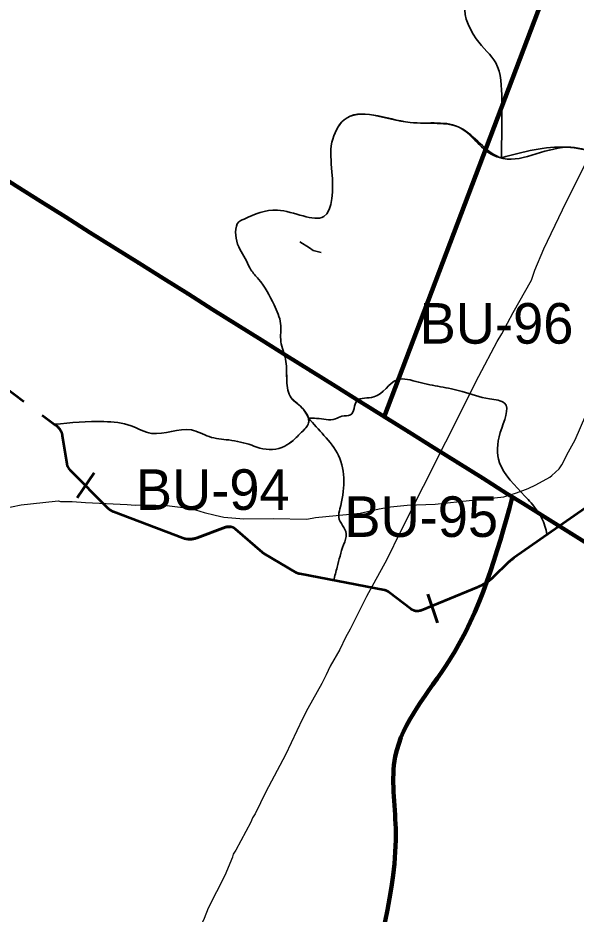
# Model space of a CAD drawing. Extents: x 553962 to 842807, y 8883888 to 9032388.
# Drawn here: x 681368 to 686873, y 8939787 to 8948619 of the extents above; entities that cross this region are included whole.
import ezdxf

# ---------------------------------------------------------------- set-up
doc = ezdxf.new("R2010")
doc.units = 0
doc.header["$LTSCALE"] = 150
doc.linetypes.add('MEDIUM_DASHED', pattern=[4.5, 3, -1.5])
for name, color, linetype, lineweight in [('12', 7, 'Continuous', 25), ('20', 7, 'Continuous', 35), ('40', 7, 'Continuous', 60), ('60', 7, 'Continuous', 53), ('9', 7, 'Continuous', 90)]:
    doc.layers.add(name, color=color, linetype=linetype, lineweight=lineweight)

msp = doc.modelspace()

# ---------------------------------------------------------------- linework, layer by layer
at = {"layer": '12'}
for points in [[(685809.3, 8944882.1), (685913.1, 8945087.1), (686095.5, 8945430.2), (686141.8, 8945504.8), (686252.8, 8945715.1), (686434, 8946034.8), (686467.2, 8946134), (686554.8, 8946343.8), (686737.9, 8946728.7), (686961.1, 8947176.1)], [(685809.3, 8944882.1), (685139.6, 8943558.4), (685005.6, 8943280), (684805.5, 8942915.9), (684644.9, 8942595.4), (684597.7, 8942511.3), (684542, 8942393.2), (684448.1, 8942230.3), (684406.6, 8942143.9)], [(686632.4, 8944109.5), (686706.9, 8944175.7), (686733.5, 8944212.7), (686797.1, 8944341.4), (686797.1, 8944341.4), (686864.1, 8944461.2), (686967.6, 8944704.2), (686991.7, 8944744.3), (687003, 8944773.3), (687008.1, 8944786.4)], [(685725.7, 8943852.8), (686160.2, 8943898), (686283.5, 8943937.1), (686401.8, 8943981.9), (686476.3, 8944017.2), (686614.4, 8944093.5), (686632.4, 8944109.5)], [(680796, 8943762.2), (681305.7, 8943800.9), (681399.5, 8943819.2), (681734.6, 8943857.4), (681767.5, 8943859.3)], [(681767.5, 8943859.3), (681788.2, 8943854.2), (681902.4, 8943853.7), (682033.6, 8943843.1), (682446.7, 8943821.8)], [(683315, 8943718.9), (683398.7, 8943699.1), (683596.8, 8943681.9), (683886, 8943685.3), (684218.5, 8943677), (684304.2, 8943696.4), (684743, 8943738.9), (684930.8, 8943779.8), (685043.9, 8943799), (685208.1, 8943815.7), (685482.8, 8943827.6), (685725.7, 8943852.8)], [(682446.7, 8943821.8), (682525.8, 8943817.7), (682619.5, 8943819.1), (682836.4, 8943811.9), (683075.7, 8943782.2), (683203.9, 8943745.3), (683315, 8943718.9)], [(684406.6, 8942143.9), (684365.6, 8942058.6), (684226.8, 8941813.7), (684226.8, 8941813.7), (684175, 8941710.1)], [(684175, 8941710.1), (684006.3, 8941354.9), (683811.8, 8940990.8), (683708.9, 8940774.6), (683683.4, 8940734.8), (683672.2, 8940709.1)], [(683672.2, 8940709.1), (683664.9, 8940692.3), (683518.7, 8940415.7), (683489.7, 8940375.6), (683483.7, 8940349.2)], [(683483.7, 8940349.2), (683483.6, 8940348.4), (683407.7, 8940165.2), (683245.4, 8939843.2), (683205.2, 8939743.2), (682941, 8939205.2)]]:
    msp.add_lwpolyline(points, dxfattribs=at)
at = {"layer": '20'}
for p, q in [((686140, 8947240.9), (686136.1, 8947237.9)), ((684234.6, 8944672.8), (684235.3, 8944673.1))]:
    msp.add_line(p, q, dxfattribs=at)
for points in [[(684150.1, 8946411.9), (684242.9, 8946353.6), (684280.3, 8946325.1), (684357.3, 8946306.4)], [(681805, 8944504.9), (681804.3, 8944508.3), (681803.7, 8944511.7), (681802.9, 8944515.1), (681802, 8944518.5), (681801.1, 8944521.8), (681800.1, 8944525.1), (681799, 8944528.4), (681797.9, 8944531.7), (681796.7, 8944534.9), (681795.3, 8944538.1), (681794, 8944541.3), (681792.5, 8944544.4), (681791, 8944547.6), (681789.4, 8944550.6), (681787.7, 8944553.7), (681786, 8944556.7), (681784.2, 8944559.6), (681782.3, 8944562.6), (681780.4, 8944565.4), (681778.4, 8944568.2), (681776.3, 8944571), (681774.2, 8944573.8), (681772, 8944576.4), (681769.7, 8944579.1), (681767.4, 8944581.6), (681765, 8944584.2), (681762.6, 8944586.6), (681760.1, 8944589), (681757.6, 8944591.4), (681740.1, 8944606.8), (681729, 8944613.6)], [(683464, 8943603.5), (683461.2, 8943603.9), (683458.4, 8943604.2), (683455.6, 8943604.4), (683452.7, 8943604.6), (683449.9, 8943604.7), (683447.1, 8943604.7), (683444.2, 8943604.6), (683441.4, 8943604.4), (683438.6, 8943604.2), (683435.8, 8943603.8), (683433, 8943603.4), (683430.2, 8943602.9), (683427.5, 8943602.4), (683424.7, 8943601.7), (683422, 8943601), (683419.2, 8943600.2), (683416.6, 8943599.3), (683413.9, 8943598.4), (683134.6, 8943494.3), (683131.2, 8943493.1), (683127.5, 8943491.8), (683123.7, 8943490.6), (683119.8, 8943489.5), (683116, 8943488.4), (683112.1, 8943487.4), (683108.2, 8943486.5), (683104.3, 8943485.7), (683100.3, 8943484.9), (683096.4, 8943484.3), (683092.5, 8943483.7), (683088.5, 8943483.2), (683084.5, 8943482.7), (683080.5, 8943482.4), (683076.5, 8943482.1), (683072.5, 8943481.9), (683068.5, 8943481.8), (683064.5, 8943481.8), (683060.5, 8943481.8), (683056.5, 8943481.9), (683052.6, 8943482.1), (683048.6, 8943482.4), (683044.6, 8943482.8), (683040.6, 8943483.2), (683036.6, 8943483.7), (683032.7, 8943484.3), (683028.7, 8943485), (683024.8, 8943485.8), (683020.9, 8943486.6), (683017, 8943487.5), (683013.1, 8943488.5), (683009.3, 8943489.6), (683005.5, 8943490.8), (683001.6, 8943492), (682997.9, 8943493.3), (682994.1, 8943494.7), (682309.9, 8943753), (682308.2, 8943753.6), (682305, 8943754.9), (682301.9, 8943756.3), (682298.7, 8943757.8), (682295.6, 8943759.3), (682292.5, 8943760.9), (682289.5, 8943762.5), (682286.5, 8943764.2), (682283.5, 8943766), (682280.6, 8943767.9), (682277.7, 8943769.8), (682274.9, 8943771.8), (682272.1, 8943773.9), (682269.4, 8943776), (682266.7, 8943778.2), (682264.1, 8943780.5), (682261.5, 8943782.8), (682259, 8943785.2), (682256.5, 8943787.6), (681878.4, 8944168.1), (681876.4, 8944170.1), (681874.5, 8944172.2), (681872.7, 8944174.3), (681870.9, 8944176.5), (681869.1, 8944178.8), (681867.5, 8944181.1), (681865.9, 8944183.4), (681864.4, 8944185.8), (681862.9, 8944188.2), (681861.5, 8944190.7), (681860.2, 8944193.2), (681859, 8944195.7), (681857.8, 8944198.3), (681856.7, 8944200.9), (681855.6, 8944203.5), (681854.7, 8944206.2), (681853.8, 8944208.9), (681853, 8944211.6), (681852.3, 8944214.3), (681851.6, 8944217.1), (681851.1, 8944219.8), (681850.6, 8944222.6), (681805.1, 8944504), (681805, 8944504.9)], [(687394.5, 8944095.8), (687392.8, 8944093.5), (687391, 8944091.3), (687389.2, 8944089.2), (687387.3, 8944087.1), (687385.3, 8944085.1), (687383.3, 8944083.1), (687381.2, 8944081.2), (687379.1, 8944079.3), (687376.9, 8944077.5), (687374.7, 8944075.8), (687372.4, 8944074.1), (687371.6, 8944073.6), (686588.2, 8943526.4), (686587.6, 8943525.9)], [(684480.9, 8943074.7), (684148.5, 8943138.4), (684145.8, 8943139), (684143, 8943139.6), (684140.3, 8943140.3), (684137.6, 8943141.1), (684134.9, 8943142), (684132.2, 8943143), (684129.6, 8943144), (684127, 8943145.1), (684124.4, 8943146.3), (684121.9, 8943147.5), (684119.4, 8943148.9), (684116.9, 8943150.2), (684116.8, 8943150.3), (683794.5, 8943339.1), (683792.1, 8943340.5), (683789.7, 8943342.1), (683787.4, 8943343.7), (683785.1, 8943345.3), (683782.9, 8943347), (683780.7, 8943348.8), (683779.5, 8943349.9), (683514.4, 8943580.2), (683512.2, 8943582), (683510, 8943583.8), (683507.8, 8943585.4), (683505.4, 8943587.1), (683503.1, 8943588.7), (683500.7, 8943590.2), (683498.2, 8943591.6), (683495.8, 8943592.9), (683493.3, 8943594.2), (683490.7, 8943595.5), (683488.1, 8943596.6), (683485.5, 8943597.7), (683482.9, 8943598.7), (683480.2, 8943599.6), (683477.5, 8943600.5), (683474.8, 8943601.2), (683472, 8943601.9), (683469.3, 8943602.6), (683466.5, 8943603.1), (683463.7, 8943603.6), (683460.9, 8943603.9), (683458.1, 8943604.2), (683455.3, 8943604.5), (683452.4, 8943604.6), (683449.6, 8943604.7), (683446.8, 8943604.7), (683444, 8943604.6), (683441.1, 8943604.4), (683438.3, 8943604.1), (683435.5, 8943603.8), (683432.7, 8943603.4), (683429.9, 8943602.9), (683427.2, 8943602.3), (683424.4, 8943601.7), (683421.7, 8943600.9), (683419, 8943600.1), (683416.3, 8943599.2), (683413.9, 8943598.4), (683134.6, 8943494.3), (683130.8, 8943493), (683127, 8943491.7), (683123.2, 8943490.5), (683119.4, 8943489.3), (683115.5, 8943488.3), (683111.6, 8943487.3), (683107.7, 8943486.4), (683103.8, 8943485.6), (683099.9, 8943484.9), (683095.9, 8943484.2), (683092, 8943483.6), (683088, 8943483.1), (683084, 8943482.7), (683080.1, 8943482.3), (683076.1, 8943482.1), (683072.1, 8943481.9), (683068.1, 8943481.8), (683064.1, 8943481.8), (683060.1, 8943481.8), (683056.1, 8943481.9), (683052.1, 8943482.2), (683048.1, 8943482.4), (683044.1, 8943482.8)], [(686585.1, 8943524.2), (686259.7, 8943297), (686254.5, 8943293.3), (686249.4, 8943289.6), (686244.4, 8943285.8), (686239.3, 8943282), (686234.4, 8943278.1), (686229.5, 8943274.1), (686224.6, 8943270.1), (686219.8, 8943266), (686215, 8943261.8), (686210.3, 8943257.6), (686205.6, 8943253.3), (686201, 8943249), (686196.5, 8943244.6), (686195.8, 8943244), (686062.9, 8943113.5), (686058.3, 8943109.1), (686053.7, 8943104.8), (686049.1, 8943100.5), (686044.4, 8943096.3), (686039.6, 8943092.1), (686034.8, 8943088), (686029.9, 8943083.9), (686025, 8943080), (686020.1, 8943076.1), (686015, 8943072.2), (686010, 8943068.4), (686004.9, 8943064.7), (685999.7, 8943061), (685994.5, 8943057.4), (685989.3, 8943053.9), (685984, 8943050.4), (685978.6, 8943047), (685973.3, 8943043.7), (685967.8, 8943040.4), (685962.4, 8943037.2), (685956.9, 8943034.1), (685951.3, 8943031.1), (685945.8, 8943028.1), (685940.2, 8943025.2), (685934.5, 8943022.3), (685928.8, 8943019.5), (685923.1, 8943016.8), (685917.3, 8943014.2), (685911.6, 8943011.7), (685905.8, 8943009.2), (685902.2, 8943007.7), (685344.7, 8942779.4), (685342.1, 8942778.4), (685339.4, 8942777.4), (685336.8, 8942776.5), (685334, 8942775.7), (685331.3, 8942775), (685328.6, 8942774.3), (685325.8, 8942773.8), (685323, 8942773.3), (685320.2, 8942772.8), (685317.4, 8942772.5), (685314.6, 8942772.2), (685311.8, 8942772.1), (685308.9, 8942772), (685306.1, 8942771.9), (685303.3, 8942772), (685300.5, 8942772.2), (685297.6, 8942772.4), (685294.8, 8942772.7), (685292, 8942773.1), (685289.2, 8942773.5), (685286.5, 8942774.1), (685283.7, 8942774.7), (685281, 8942775.4), (685278.2, 8942776.1), (685275.5, 8942777), (685272.8, 8942777.9), (685270.2, 8942778.9), (685267.6, 8942780), (685265, 8942781.1), (685262.5, 8942782.3), (685259.9, 8942783.6), (685257.5, 8942785), (685255, 8942786.4), (685252.6, 8942787.9), (685250.3, 8942789.5), (685248, 8942791.1), (685246.3, 8942792.4), (685026.5, 8942959.6), (685024.2, 8942961.3), (685021.9, 8942962.9)], [(685021.9, 8942962.9), (685019.5, 8942964.4), (685017.1, 8942965.9), (685014.7, 8942967.3), (685012.2, 8942968.7), (685009.7, 8942970), (685007.1, 8942971.2), (685004.5, 8942972.3), (685001.9, 8942973.3), (684999.2, 8942974.3), (684996.5, 8942975.2), (684993.8, 8942976.1), (684991.1, 8942976.8), (684988.4, 8942977.5), (684985.6, 8942978.1), (684984.8, 8942978.2), (684481.9, 8943074.6)]]:
    msp.add_lwpolyline(points, dxfattribs=at)
for points in [[(686136.1, 8947237.9), (686139.7, 8947810.9), (686080.9, 8948174.9), (685886.2, 8948414), (685794.3, 8948759.7), (686177.5, 8948799), (686414.3, 8949036), (686568.5, 8949442.1), (686755.7, 8950169.5), (686596, 8950566.3), (686739.2, 8950880.4), (686889.9, 8951251.1), (687396.6, 8951519.3), (687815.1, 8951559.7), (687910.6, 8952055.6), (688134.5, 8952294.4), (688529.2, 8952481.8), (688848.6, 8952437.7), (689314.9, 8952250.3), (689660.5, 8952023.3), (690292, 8951499.2), (690910.2, 8951143.1), (691101.1, 8950964.3), (691172.1, 8950435.3), (691519.7, 8950053.2), (691946.5, 8949722.4), (692394.4, 8949258.1), (692587.8, 8948969.1), (693068.4, 8948780.5), (693507.3, 8948628.6), (693726, 8948506.2), (693857.7, 8948395.8)], [(693857.7, 8948395.8), (693726, 8948506.2), (693507.3, 8948628.6), (693068.4, 8948780.5), (692587.8, 8948969.1), (692394.4, 8949258.1), (691946.5, 8949722.4), (691519.7, 8950053.2), (691172.1, 8950435.3), (691101.1, 8950964.3), (690910.2, 8951143.1), (690292, 8951499.2), (689660.5, 8952023.3), (689314.9, 8952250.3), (688848.6, 8952437.7), (688529.2, 8952481.8), (688134.5, 8952294.4), (687910.6, 8952055.6), (687815.1, 8951559.7), (687396.6, 8951519.3), (686889.9, 8951251.1), (686739.2, 8950880.4), (686596, 8950566.3), (686755.7, 8950169.5), (686568.5, 8949442.1), (686414.3, 8949036), (686177.5, 8948799), (685794.3, 8948759.7), (685886.2, 8948414), (686080.9, 8948174.9), (686139.7, 8947810.9), (686136.1, 8947237.9)], [(683599, 8946636.2), (683926.7, 8946723.8), (684383.9, 8946661.1), (684465.3, 8947099.8), (684465.3, 8947394.4), (684584.3, 8947613.7), (685235.7, 8947588.7), (685736.7, 8947532.3), (686118.8, 8947244), (686782.7, 8947344.3), (687064.5, 8947281.6), (687371.4, 8947062.2), (687521.7, 8946949.4), (687816.1, 8947168.8), (687812.3, 8947325.4), (687994, 8947582.4), (688194.4, 8947783), (688413.6, 8948014.8), (688726.7, 8948202.9), (689246.6, 8948083.8), (689628.6, 8947877), (689672.5, 8947588.7), (689741.4, 8947369.3), (689835.3, 8947156.2), (689985.6, 8947068.5), (690461.6, 8947306.7), (690499.2, 8947338), (690768.5, 8947237.7), (690931.4, 8947212.7), (691333.7, 8947228.8)], [(683599, 8946636.2), (683926.7, 8946723.8), (684383.9, 8946661.1), (684465.3, 8947099.8), (684465.3, 8947394.4), (684584.3, 8947613.7), (685235.7, 8947588.7), (685736.7, 8947532.3), (686118.8, 8947244), (686135.6, 8947241.4)], [(686140, 8947240.9), (686782.7, 8947344.3), (687064.5, 8947281.6), (687371.4, 8947062.2), (687521.7, 8946949.4), (687551.2, 8946936.2)], [(687551.2, 8946936.2), (687521.7, 8946949.4), (687371.4, 8947062.2), (687064.5, 8947281.6), (686782.7, 8947344.3), (686140, 8947240.9)], [(681729, 8944613.6), (682216.5, 8944640.3), (682485.9, 8944598.2), (682685.8, 8944524.5), (683079.3, 8944558.2), (683254.8, 8944491.9), (683448.1, 8944458.9), (683674.3, 8944407), (683754.4, 8944378.7), (683999.4, 8944397.6), (684082.2, 8944455.3), (684166.6, 8944536.6), (684234.8, 8944627.5), (684169.9, 8944777), (684053, 8944890.7), (684027, 8944972), (684017.3, 8945163.7), (684007.5, 8945254.7), (683962.1, 8945426.9), (683958.8, 8945605.6), (683893.9, 8945791.5), (683741.2, 8946044.9), (683666.5, 8946135.9), (683621.1, 8946223.6), (683526.9, 8946418.6), (683565.9, 8946623.3), (683598.3, 8946635)], [(684234.2, 8944673.8), (684169.9, 8944777), (684053, 8944890.7), (684027, 8944972), (684017.3, 8945163.7), (684007.5, 8945254.7), (683962.1, 8945426.9), (683958.8, 8945605.6), (683893.9, 8945791.5), (683741.2, 8946044.9), (683666.5, 8946135.9), (683621.1, 8946223.6), (683526.9, 8946418.6), (683565.9, 8946623.3), (683598.3, 8946635)], [(684235.3, 8944673.1), (684314.5, 8944671.9), (684499.6, 8944667), (684563, 8944692.6), (684648.2, 8944707.2), (684711.6, 8944843.7), (684877.3, 8944882.8), (685107.5, 8945052.2), (685321.4, 8945028.4), (685535.2, 8944983.2), (685749, 8944937.9), (686020.4, 8944863.8), (686166.7, 8944823.5), (686125.6, 8944531.4), (686117.4, 8944235.2), (686368.2, 8943906.1), (686483.3, 8943770.4), (686532.7, 8943692.2), (686587.6, 8943525.9)], [(686587.6, 8943525.9), (686532.7, 8943692.2), (686483.3, 8943770.4), (686368.2, 8943906.1), (686117.4, 8944235.2), (686125.6, 8944531.4), (686166.7, 8944823.5), (686020.4, 8944863.8), (685749, 8944937.9), (685535.2, 8944983.2), (685321.4, 8945028.4), (685107.5, 8945052.2), (684877.3, 8944882.8), (684711.6, 8944843.7), (684648.2, 8944707.2), (684563, 8944692.6), (684499.6, 8944667), (684314.5, 8944671.9), (684235.3, 8944673.1)], [(684235.3, 8944673.1), (684314.5, 8944671.9), (684499.6, 8944667), (684563, 8944692.6), (684648.2, 8944707.2), (684711.6, 8944843.7), (684877.3, 8944882.8), (685107.5, 8945052.2), (685321.4, 8945028.4), (685535.2, 8944983.2), (685749, 8944937.9), (686020.4, 8944863.8), (686166.7, 8944823.5), (686125.6, 8944531.4), (686117.4, 8944235.2), (686368.2, 8943906.1), (686483.3, 8943770.4), (686532.7, 8943692.2), (686587.6, 8943525.9)], [(681729, 8944613.6), (682216.5, 8944640.3), (682485.9, 8944598.2), (682685.8, 8944524.5), (683079.3, 8944558.2), (683254.8, 8944491.9), (683448.1, 8944458.9), (683674.3, 8944407), (683754.4, 8944378.7), (683999.4, 8944397.6), (684082.2, 8944455.3), (684166.6, 8944536.6), (684234.8, 8944627.5), (684234.4, 8944673.2)], [(684234.6, 8944672.8), (684386.3, 8944504.3), (684530.5, 8944306), (684544, 8943780.9), (684532.7, 8943697.5), (684607, 8943535.2), (684580, 8943426.2), (684516.9, 8943205.3), (684480.9, 8943074.6)], [(684480.9, 8943074.6), (684516.9, 8943205.3), (684580, 8943426.2), (684607, 8943535.2), (684532.7, 8943697.5), (684544, 8943780.9), (684530.5, 8944306), (684386.3, 8944504.3), (684234.6, 8944672.8)], [(684234.6, 8944672.8), (684386.3, 8944504.3), (684530.5, 8944306), (684544, 8943780.9), (684532.7, 8943697.5), (684607, 8943535.2), (684580, 8943426.2), (684516.9, 8943205.3), (684480.9, 8943074.6)]]:
    msp.add_spline(points, degree=3, dxfattribs=at)
at = {"layer": '40'}
for p, q in [((681954, 8943887.4), (682122, 8944135.9)), ((685410.9, 8942940.5), (685507, 8942656.3))]:
    msp.add_line(p, q, dxfattribs=at)
at = {"layer": '60', "linetype": 'MEDIUM_DASHED'}
msp.add_line((681066.8, 8945108.9), (681739, 8944605.2), dxfattribs=at)
at = {"layer": '60'}
for points in [[(681740.1, 8944606.8), (681757.6, 8944591.4), (681760.1, 8944589), (681762.6, 8944586.6), (681765, 8944584.2), (681767.4, 8944581.6), (681769.7, 8944579.1), (681772, 8944576.4), (681774.2, 8944573.8), (681776.3, 8944571), (681778.4, 8944568.2), (681780.4, 8944565.4), (681782.3, 8944562.6), (681784.2, 8944559.6), (681786, 8944556.7), (681787.7, 8944553.7), (681789.4, 8944550.6), (681791, 8944547.6), (681792.5, 8944544.4), (681794, 8944541.3), (681795.3, 8944538.1), (681796.7, 8944534.9), (681797.9, 8944531.7), (681799, 8944528.4), (681800.1, 8944525.1), (681801.1, 8944521.8), (681802, 8944518.5), (681802.9, 8944515.1), (681803.7, 8944511.7), (681804.3, 8944508.3), (681805, 8944504.9)], [(681805, 8944504.9), (681805.1, 8944504), (681850.6, 8944222.6), (681851.1, 8944219.8), (681851.6, 8944217.1), (681852.3, 8944214.3), (681853, 8944211.6), (681853.8, 8944208.9), (681854.7, 8944206.2), (681855.6, 8944203.5), (681856.7, 8944200.9), (681857.8, 8944198.3), (681859, 8944195.7), (681860.2, 8944193.2), (681861.5, 8944190.7), (681862.9, 8944188.2), (681864.4, 8944185.8), (681865.9, 8944183.4), (681867.5, 8944181.1), (681869.1, 8944178.8), (681870.9, 8944176.5), (681872.7, 8944174.3), (681874.5, 8944172.2), (681876.4, 8944170.1), (681878.4, 8944168.1), (682256.5, 8943787.6), (682259, 8943785.2), (682261.5, 8943782.8), (682264.1, 8943780.5), (682266.7, 8943778.2), (682269.4, 8943776), (682272.1, 8943773.9), (682274.9, 8943771.8), (682277.7, 8943769.8), (682280.6, 8943767.9), (682283.5, 8943766), (682286.5, 8943764.2), (682289.5, 8943762.5), (682292.5, 8943760.9), (682295.6, 8943759.3), (682298.7, 8943757.8), (682301.9, 8943756.3), (682305, 8943754.9), (682308.2, 8943753.6), (682309.9, 8943753), (682994.1, 8943494.7), (682997.9, 8943493.3), (683001.6, 8943492), (683005.5, 8943490.8), (683009.3, 8943489.6), (683013.1, 8943488.5), (683017, 8943487.5), (683020.9, 8943486.6), (683024.8, 8943485.8), (683028.7, 8943485), (683032.7, 8943484.3), (683036.6, 8943483.7), (683040.6, 8943483.2), (683044.6, 8943482.8), (683048.6, 8943482.4), (683052.6, 8943482.1), (683056.5, 8943481.9), (683060.5, 8943481.8), (683064.5, 8943481.8), (683068.5, 8943481.8), (683072.5, 8943481.9), (683076.5, 8943482.1), (683080.5, 8943482.4), (683084.5, 8943482.7), (683088.5, 8943483.2), (683092.5, 8943483.7), (683096.4, 8943484.3), (683100.3, 8943484.9), (683104.3, 8943485.7), (683108.2, 8943486.5), (683112.1, 8943487.4), (683116, 8943488.4), (683119.8, 8943489.5), (683123.7, 8943490.6), (683127.5, 8943491.8), (683131.2, 8943493.1), (683134.6, 8943494.3), (683413.9, 8943598.4), (683416.6, 8943599.3), (683419.2, 8943600.2), (683422, 8943601), (683424.7, 8943601.7), (683427.5, 8943602.4), (683430.2, 8943602.9), (683433, 8943603.4), (683435.8, 8943603.8), (683438.6, 8943604.2), (683441.4, 8943604.4), (683444.2, 8943604.6), (683447.1, 8943604.7), (683449.9, 8943604.7), (683452.7, 8943604.6), (683455.6, 8943604.4), (683458.4, 8943604.2), (683461.2, 8943603.9), (683464, 8943603.5)], [(687371.6, 8944073.6), (686259.7, 8943297), (686254.5, 8943293.3), (686249.4, 8943289.6), (686244.4, 8943285.8), (686239.3, 8943282), (686234.4, 8943278.1), (686229.5, 8943274.1), (686224.6, 8943270.1), (686219.8, 8943266), (686215, 8943261.8), (686210.3, 8943257.6), (686205.6, 8943253.3), (686201, 8943249), (686196.5, 8943244.6), (686195.8, 8943244), (686062.9, 8943113.5), (686058.3, 8943109.1), (686053.7, 8943104.8), (686049.1, 8943100.5), (686044.4, 8943096.3), (686039.6, 8943092.1), (686034.8, 8943088), (686029.9, 8943083.9), (686025, 8943080), (686020.1, 8943076.1), (686015, 8943072.2), (686010, 8943068.4), (686004.9, 8943064.7), (685999.7, 8943061), (685994.5, 8943057.4), (685989.3, 8943053.9), (685984, 8943050.4), (685978.6, 8943047), (685973.3, 8943043.7), (685967.8, 8943040.4), (685962.4, 8943037.2), (685956.9, 8943034.1), (685951.3, 8943031.1), (685945.8, 8943028.1), (685940.2, 8943025.2), (685934.5, 8943022.3), (685928.8, 8943019.5), (685923.1, 8943016.8), (685917.3, 8943014.2), (685911.6, 8943011.7), (685905.8, 8943009.2), (685902.2, 8943007.7), (685344.7, 8942779.4), (685342.1, 8942778.4), (685339.4, 8942777.4), (685336.8, 8942776.5), (685334, 8942775.7), (685331.3, 8942775), (685328.6, 8942774.3), (685325.8, 8942773.8), (685323, 8942773.3), (685320.2, 8942772.8), (685317.4, 8942772.5), (685314.6, 8942772.2), (685311.8, 8942772.1), (685308.9, 8942772), (685306.1, 8942771.9), (685303.3, 8942772), (685300.5, 8942772.2), (685297.6, 8942772.4), (685294.8, 8942772.7), (685292, 8942773.1), (685289.2, 8942773.5), (685286.5, 8942774.1), (685283.7, 8942774.7), (685281, 8942775.4), (685278.2, 8942776.1), (685275.5, 8942777), (685272.8, 8942777.9), (685270.2, 8942778.9), (685267.6, 8942780), (685265, 8942781.1), (685262.5, 8942782.3), (685259.9, 8942783.6), (685257.5, 8942785), (685255, 8942786.4), (685252.6, 8942787.9), (685250.3, 8942789.5), (685248, 8942791.1), (685246.3, 8942792.4), (685026.5, 8942959.6), (685024.2, 8942961.3), (685021.9, 8942962.9)], [(685021.9, 8942962.9), (685019.5, 8942964.4), (685017.1, 8942965.9), (685014.7, 8942967.3), (685012.2, 8942968.7), (685009.7, 8942970), (685007.1, 8942971.2), (685004.5, 8942972.3), (685001.9, 8942973.3), (684999.2, 8942974.3), (684996.5, 8942975.2), (684993.8, 8942976.1), (684991.1, 8942976.8), (684988.4, 8942977.5), (684985.6, 8942978.1), (684984.8, 8942978.2), (684148.5, 8943138.4), (684145.8, 8943139), (684143, 8943139.6), (684140.3, 8943140.3), (684137.6, 8943141.1), (684134.9, 8943142), (684132.2, 8943143), (684129.6, 8943144), (684127, 8943145.1), (684124.4, 8943146.3), (684121.9, 8943147.5), (684119.4, 8943148.9), (684116.9, 8943150.2), (684116.8, 8943150.3), (683794.5, 8943339.1), (683792.1, 8943340.5), (683789.7, 8943342.1), (683787.4, 8943343.7), (683785.1, 8943345.3), (683782.9, 8943347), (683780.7, 8943348.8), (683779.5, 8943349.9), (683514.4, 8943580.2), (683512.2, 8943582), (683510, 8943583.8), (683507.8, 8943585.4), (683505.4, 8943587.1), (683503.1, 8943588.7), (683500.7, 8943590.2), (683498.2, 8943591.6), (683495.8, 8943592.9), (683493.3, 8943594.2), (683490.7, 8943595.5), (683488.1, 8943596.6), (683485.5, 8943597.7), (683482.9, 8943598.7), (683480.2, 8943599.6), (683477.5, 8943600.5), (683474.8, 8943601.2), (683472, 8943601.9), (683469.3, 8943602.6), (683466.5, 8943603.1), (683463.7, 8943603.6), (683460.9, 8943603.9), (683458.1, 8943604.2), (683455.3, 8943604.5), (683452.4, 8943604.6), (683449.6, 8943604.7), (683446.8, 8943604.7), (683444, 8943604.6), (683441.1, 8943604.4), (683438.3, 8943604.1), (683435.5, 8943603.8), (683432.7, 8943603.4), (683429.9, 8943602.9), (683427.2, 8943602.3), (683424.4, 8943601.7), (683421.7, 8943600.9), (683419, 8943600.1), (683416.3, 8943599.2), (683413.9, 8943598.4), (683134.6, 8943494.3), (683130.8, 8943493), (683127, 8943491.7), (683123.2, 8943490.5), (683119.4, 8943489.3), (683115.5, 8943488.3), (683111.6, 8943487.3), (683107.7, 8943486.4), (683103.8, 8943485.6), (683099.9, 8943484.9), (683095.9, 8943484.2), (683092, 8943483.6), (683088, 8943483.1), (683084, 8943482.7), (683080.1, 8943482.3), (683076.1, 8943482.1), (683072.1, 8943481.9), (683068.1, 8943481.8), (683064.1, 8943481.8), (683060.1, 8943481.8), (683056.1, 8943481.9), (683052.1, 8943482.2), (683048.1, 8943482.4), (683044.1, 8943482.8)]]:
    msp.add_lwpolyline(points, dxfattribs=at)
at = {"layer": '9'}
msp.add_line((688209.7, 8953202.5), (684981, 8944688.2), dxfattribs=at)
for points in [[(637260.6, 8972975.8), (641524.5, 8971056.2), (652526.1, 8965412.7), (653164.3, 8965062.8), (670790.5, 8953770.1), (686194, 8943929.9), (696283.3, 8937647.1)], [(694874, 8947402.7), (694491.4, 8947729), (693981.6, 8948105.1), (692654.2, 8949437.3), (691811.8, 8950292), (691552.9, 8951277.6), (691093.4, 8951755.3), (689976, 8951721.8), (689441.2, 8951996.3), (689158.9, 8952576.6), (688699.5, 8953029), (687605.5, 8953400.8), (685873.4, 8954400.8), (684752.3, 8955101.5), (681638, 8958243.7), (680641.1, 8959527.7), (679425.4, 8960995.9)], [(681670, 8933656.4), (681750.3, 8933721.2), (682786.5, 8934918.4), (684078.6, 8935889.6), (684199.9, 8936903.1), (684601.9, 8937766.8), (684799.3, 8938806.1), (685093.9, 8940631), (685089.7, 8941339.8), (685618.5, 8942280.3), (686244, 8943891.1)]]:
    msp.add_spline(points, degree=3, dxfattribs=at)

# ---------------------------------------------------------------- texts
at = {"layer": '40'}
for s, p in [('BU-96', (685330.1, 8945408.3)), ('BU-94', (682531.9, 8943770.2)), ('BU-95', (684587.7, 8943503.5))]:
    msp.add_text(s, height=400, dxfattribs=at).set_placement(p)

doc.saveas('drawing.dxf')
